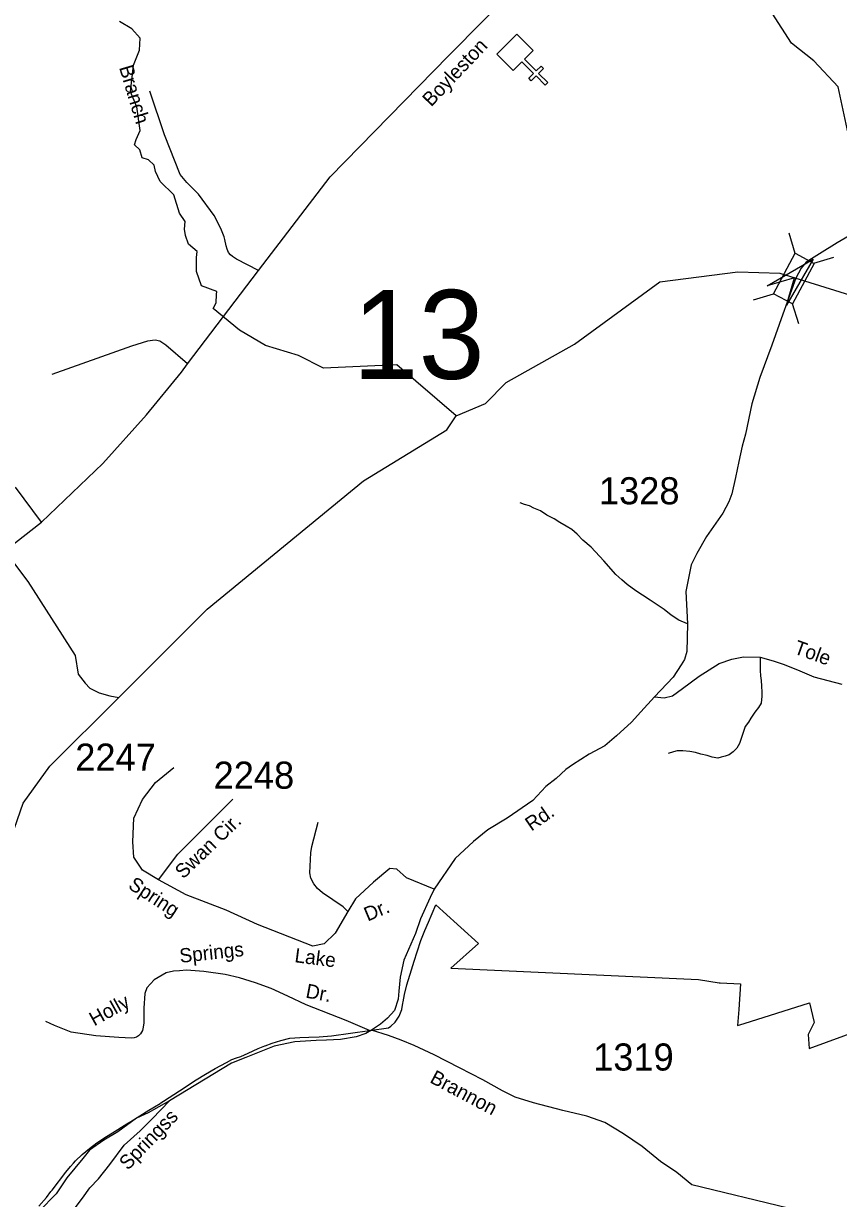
# Model space of a CAD drawing. Extents: x 884530 to 1028605, y 526725 to 653634.
# Drawn here: x 924507 to 928269, y 599559 to 604979 of the extents above; entities that cross this region are included whole.
import ezdxf

# ---------------------------------------------------------------- set-up
doc = ezdxf.new("R2010")
doc.units = 0
for name, color, linetype in [('Exist Boundary Political City Limit New', 7, 'Continuous'), ('Exist Cultural Church CELL', 7, 'Continuous'), ('Exist Hydrographic Creek Single Shore', 7, 'Continuous'), ('Exist Hydrographic Creek Single Shore Label', 7, 'Continuous'), ('Exist Hydrographic Misc Water Feature', 7, 'Continuous'), ('Exist Road Non-System Type 51', 7, 'Continuous'), ('Exist Road Non-System Type 51 Label', 7, 'Continuous'), ('Exist Road Primary NC Attributed', 7, 'Continuous'), ('Exist Road Primary NC Label', 7, 'Continuous'), ('Exist Road Secondary Structure Standard Bridge Attributed CELL', 7, 'Continuous'), ('Exist Road Secondary Structure Standard Bridge CELL', 7, 'Continuous'), ('Exist Road Secondary Structure Standard Bridge Number Label', 7, 'Continuous'), ('Exist Road Secondary Type 41 Attributed', 7, 'Continuous'), ('Exist Road Secondary Type 51 Attributed', 7, 'Continuous'), ('Exist Road Secondary Type 51 Label', 7, 'Continuous'), ('Exist Road Secondary Type 51 Number Label', 7, 'Continuous'), ('Map Preparation Boundary City Limit Buffer Line', 7, 'Continuous')]:
    doc.layers.add(name, color=color, linetype=linetype)

msp = doc.modelspace()

# ---------------------------------------------------------------- linework, layer by layer
at = {"layer": 'Exist Boundary Political City Limit New'}
msp.add_lwpolyline([(924577.8, 599524.1), (924612.6, 599564.1), (924634.1, 599591.2), (924639.8, 599598.3), (924702.9, 599681.1), (924724.2, 599707.3), (924737.9, 599722.4), (924746.9, 599732.4), (924778.2, 599762.1), (924811.5, 599789.6), (924845.7, 599815.9), (924889.6, 599844.9), (924918, 599862.7), (924984.6, 599902.9), (925002.8, 599913.9), (925085.1, 599966.6), (925137.8, 599997.7), (925141.2, 600000), (925152.8, 600007.9), (925227.3, 600055.8), (925304.6, 600106.1), (925347.5, 600133.1), (925392.4, 600159.1), (925444.9, 600187.2), (925469.3, 600199.8), (925490.5, 600207.5), (925509.9, 600214.6), (925543.4, 600229.8), (925590.1, 600250.6), (925620.6, 600262.9), (925622.5, 600263.6), (925654.3, 600275.1), (925694.8, 600288.1), (925736.8, 600298.1), (925783.1, 600302.6), (925824.7, 600303.8), (925871.1, 600305.1), (925928.2, 600310.1), (926104.7, 600334.6), (926192.1, 600346.7), (926201.9, 600353.6), (926222.3, 600372.6), (926241.1, 600400.3), (926252.9, 600430.3), (926258.7, 600459.8), (926259.9, 600466.9), (926265.8, 600500.9), (926276.6, 600544.1), (926298.6, 600613.6), (926310.2, 600653.9), (926323.4, 600697.7), (926341.6, 600749.3), (926360.2, 600796.1), (926376.6, 600833.9), (926410.3, 600913.9), (926444.6, 600882.9), (926607.2, 600735.3), (926478.9, 600622.1), (927589.3, 600570.9), (927622.4, 600569.4), (927623.1, 600569.2), (927717.9, 600553.8), (927722.8, 600553.6), (927816.8, 600549), (927808.4, 600430.4), (927803.3, 600356.8), (927833.6, 600366.4), (928135.2, 600462.1), (928156.5, 600370.9), (928128.9, 600315.4), (928133.2, 600250.9), (928373.7, 600338.8)], dxfattribs=at)
at = {"layer": 'Exist Cultural Church CELL'}
msp.add_lwpolyline([(926859.5, 604854.6), (926819.3, 604814.3), (926873.2, 604760.5), (926895.8, 604783.1), (926907.1, 604771.8), (926884.5, 604749.2), (926927, 604706.6), (926915.6, 604695.3), (926873.1, 604737.8), (926850.5, 604715.2), (926839.2, 604726.5), (926861.8, 604749.1), (926808, 604803), (926767.1, 604762.3), (926691.9, 604837.6), (926784.2, 604929.9)], close=True, dxfattribs=at)
at = {"layer": 'Exist Hydrographic Creek Single Shore'}
for points in [[(926504.8, 603169.7), (926229.7, 603404.9), (925891.4, 603389.4), (925776.1, 603447.1), (925624.2, 603493.5), (925504.7, 603563.9), (925383.1, 603664.5), (925397.1, 603691.2), (925398.5, 603729.2), (925399.5, 603743.2), (925328.2, 603768.6), (925305.7, 603834.7), (925305.7, 603899.4), (925308.6, 603927.6), (925269.2, 603961.3), (925255.1, 604000.7), (925250.9, 604030.3), (925253.7, 604065.4), (925227, 604104.8), (925200.3, 604189.2), (925138.4, 604251.1), (925116.6, 604296.9), (925111, 604326.4), (925084.3, 604350.3), (925054.8, 604358.8), (925044.9, 604396.7), (925019.6, 604419.3), (925026.6, 604444.6), (925046.3, 604485.4), (925030.2, 604594.4), (925000.6, 604663.3), (925014.7, 604787.1), (925042.8, 604856.1), (925045.6, 604911), (925007.7, 604954.6), (924950, 604988.3)], [(926504.8, 603169.7), (926640.2, 603226.1), (926735.2, 603322.6), (927050.4, 603500), (927444.2, 603787.4), (927804.6, 603833.4), (927997.4, 603827.8), (928458, 603684.9), (928563.4, 603597.4), (929140.3, 603552.7), (929291.4, 603579.2)], [(924947.1, 601870.6), (925355.2, 602277.3), (926077, 602869.8), (926460.8, 603105), (926504.8, 603169.7)], [(924399.6, 602574.9), (924527.5, 602404.6), (924745.5, 602064.5), (924759.8, 601977.6), (924792.3, 601936.2), (924813.5, 601913.4), (924856.8, 601891.7), (924906.4, 601877.7), (924947.1, 601870.6)], [(923962, 600246.6), (924223.5, 600708.4), (924366.9, 600987.7), (924506, 601382), (924628.9, 601553.5), (924947.1, 601870.6)]]:
    msp.add_lwpolyline(points, dxfattribs=at)
at = {"layer": 'Exist Hydrographic Misc Water Feature'}
msp.add_lwpolyline([(929279.6, 603572.1), (929203.4, 603661.8), (928916.6, 603895), (928565.3, 604134.2), (928423.6, 604253.8), (928318.2, 604450.9), (928266.8, 604686.6), (928154.8, 604807.7), (928051.7, 604888.4), (927962.1, 605027.5), (927639.4, 605823.5), (927617, 606164.4), (927599.1, 606290), (926961.9, 606794.6), (926621.3, 607063.9), (926442.8, 607480.7), (926411.5, 608018.9), (926236.7, 608159.7), (926033.2, 608390.4), (925695.3, 608502.1)], dxfattribs=at)
at = {"layer": 'Exist Road Non-System Type 51'}
for points in [[(925591.2, 603839.7), (925489.8, 603891.9), (925471.7, 603903.9), (925462.1, 603911.7), (925453.1, 603923.2), (925446.6, 603938.1), (925442.6, 603953.6), (925437, 603983.1), (925434.1, 603994.9), (925418.2, 604033.2), (925386.7, 604093.7), (925315, 604192.4), (925261.1, 604246.2), (925229.7, 604282.1), (925158, 604466), (925090.7, 604667.7)], [(925263.6, 603409.8), (925163.7, 603495.7), (925137, 603513.9), (925114.5, 603518.2), (925079.4, 603513.9), (925006.3, 603491.4), (924637.9, 603360.6)], [(924589.8, 602679.7), (924469.8, 602840.7)], [(927572.3, 602209.8), (927531.8, 602227.4), (927495.9, 602249.8), (927463.7, 602275.9), (927428, 602301.3), (927399.4, 602319.1), (927364.7, 602342.5), (927333.5, 602361.8), (927292.8, 602391.5), (927269.4, 602413.3), (927240.5, 602437.3), (927186.2, 602500.1), (927126.7, 602563.5), (927089.1, 602595.8), (927063.4, 602624.1), (927037.4, 602644.9), (927011.8, 602660.3), (926983.1, 602676.9), (926956.6, 602694.6), (926923.4, 602711.4), (926894, 602730.6), (926863.2, 602744.2), (926842.8, 602754.2), (926819.8, 602761.1), (926799.3, 602768.3)], [(927907, 602055.8), (927907.2, 602023.1), (927906.6, 601995), (927908.7, 601970.4), (927912.1, 601948.1), (927913, 601922.5), (927915, 601895.4), (927915.2, 601875.6), (927911.8, 601844.4), (927899.8, 601824.1), (927883.3, 601803.3), (927864.8, 601774.8), (927853.5, 601756.2), (927838, 601736), (927812.3, 601657.4), (927799.7, 601636.6), (927782.9, 601619.6), (927764.2, 601606.2), (927746.4, 601600.1), (927726.5, 601595.1), (927711.3, 601590.8), (927685.3, 601595.3), (927662.4, 601601.9), (927634.1, 601608.9), (927609, 601617), (927582.4, 601621.6), (927550.2, 601624.8), (927524, 601624.4), (927506.8, 601619.6), (927482.8, 601611.4)], [(926004.5, 600882.3), (925982.4, 600904.4), (925887.9, 600968.7), (925864.7, 600989.5), (925847.1, 601011.4), (925833, 601037), (925829.5, 601061.1), (925833, 601153.3), (925837.7, 601182.6), (925866.6, 601295.6)], [(926103.8, 600334.1), (925997.1, 600379.7), (925811.3, 600451.8), (925727.8, 600493.1), (925651, 600527.9), (925578.2, 600554.1), (925503.9, 600577.6), (925437.7, 600592.3), (925339.8, 600605.7), (925260, 600612.4), (925226.9, 600609.1), (925199.1, 600607.5), (925166.3, 600600.7), (925110.7, 600567.5), (925075.8, 600531), (925067.2, 600504.9), (925061.9, 600437.3), (925061.9, 600369.5), (925059.8, 600349.1), (925056.7, 600334.7), (925046.5, 600319), (925037.9, 600309.7), (925029.1, 600303.4), (925018.2, 600300.1), (925005.3, 600298.4), (924947.1, 600301.1), (924841.6, 600309.5), (924727.9, 600326.1), (924650.3, 600356.6), (924609.8, 600375.9)]]:
    msp.add_lwpolyline(points, dxfattribs=at)
at = {"layer": 'Exist Road Primary NC Attributed'}
msp.add_lwpolyline([(924314.1, 602463.3), (924589.8, 602679.7), (924873.1, 602949), (925074.6, 603173.7), (925235.9, 603370.5), (925263.6, 603409.8), (925591.2, 603839.7), (925923, 604271.3), (926469.5, 604830.7), (926794, 605159.3), (927567.9, 605961.1)], dxfattribs=at)
at = {"layer": 'Exist Road Secondary Structure Standard Bridge Attributed CELL'}
msp.add_lwpolyline([(927940.2, 603769.6), (928151.3, 603891.6), (928029.5, 603680.4), (928065.1, 603805.3)], close=True, dxfattribs=at)
at = {"layer": 'Exist Road Secondary Structure Standard Bridge CELL'}
for p, q in [((928069.3, 603918.9), (928041, 604011.3)), ((928154.5, 603873.5), (928246.9, 603901.8)), ((927877.2, 603704.1), (927969.5, 603732.3)), ((928085, 603593.6), (928056.8, 603685.9))]:
    msp.add_line(p, q, dxfattribs=at)
msp.add_lwpolyline([(927969.5, 603732.3), (928068.8, 603919.1), (928156.1, 603872.7), (928056.8, 603685.9)], close=True, dxfattribs=at)
at = {"layer": 'Exist Road Secondary Type 41 Attributed'}
msp.add_lwpolyline([(925181.1, 600009.3), (925082.1, 599954.3), (925029, 599930), (924943, 599867.4), (924878.7, 599828.4), (924812.1, 599782.6), (924780.8, 599743.1), (924707.3, 599654.8), (924658.7, 599580.2), (924580.1, 599501)], dxfattribs=at)
at = {"layer": 'Exist Road Secondary Type 51 Attributed'}
for points in [[(928942.5, 604430.5), (928877.8, 604375.6), (928772.3, 604298.3), (928546, 604144.9), (928466.5, 604095), (928362.5, 604026), (928262.6, 603966.9), (928181.1, 603916.3), (928119.5, 603877.6), (928096, 603850.9), (928072.3, 603804.2)], [(928072.3, 603804.2), (928011.3, 603639.1), (927961.6, 603495.7), (927906.4, 603346.7), (927869.5, 603225.5), (927840.1, 603085.6), (927824.3, 603030.3), (927809.4, 602958.4), (927793.9, 602885.1), (927776.4, 602809.1), (927762.1, 602772.5), (927735.5, 602721.2), (927660.3, 602613.2), (927615.1, 602534), (927589.1, 602482.7), (927564.3, 602359.6), (927572.3, 602209.8), (927569.3, 602082.8), (927558.2, 602045.2), (927542.7, 602021), (927506.2, 601963.6), (927419, 601873.5)], [(927419, 601873.5), (927464, 601869.3), (927503.4, 601877.8), (927549, 601911.1), (927625.3, 601969), (927717.4, 602027), (927776.3, 602046.5), (927830.4, 602058.5), (927907, 602055.8), (927967.4, 602039.6), (928013.8, 602024.1), (928079.1, 601998.2), (928154.2, 601964.8), (928283.8, 601931.8)], [(927419, 601873.5), (927357.2, 601804.8), (927313.2, 601757.1), (927244.6, 601694.1), (927190.5, 601646.6), (927117.3, 601608.2), (927040.8, 601559.6), (927009.8, 601537.9), (926965.5, 601496.3), (926917.5, 601459), (926857.5, 601394.5), (926740.3, 601314.2), (926650.3, 601259.5), (926584.3, 601205.7), (926499.3, 601127.4), (926403.1, 600986.5)], [(925129.7, 601028.4), (925056, 601073.2), (925016.6, 601133.8), (925011.3, 601204.9), (925016.6, 601312.9), (925056, 601399.8), (925116.6, 601478.8), (925200.8, 601547.3)], [(925129.7, 601028.4), (925219.2, 601146.9), (925473.2, 601401.5)], [(926403.1, 600986.5), (926274.6, 601039), (926229.8, 601078.5), (926198.2, 601081.1), (926121.9, 601017.9), (926040.3, 600941.5), (926003.5, 600883.6), (925945.6, 600783.5), (925895.6, 600733.5), (925843, 600722.9), (925587.7, 600823), (925442.9, 600888.8), (925258.7, 600960), (925129.7, 601028.4)], [(926403.1, 600986.5), (926384.7, 600947), (926339.9, 600849.6), (926316.2, 600781.1), (926262.2, 600658), (926245.9, 600580.6), (926240.3, 600516), (926236.1, 600478.8), (926218.9, 600426), (926187.4, 600391.4), (926154.4, 600362.9), (926113.2, 600335.9)], [(926113.2, 600335.9), (926087.7, 600320.9), (926041.9, 600305.1), (925970.7, 600293.1), (925905, 600289.4), (925857.8, 600287.9), (925760.3, 600281.9), (925663.5, 600261.6), (925533, 600209.8), (925467, 600182.7), (925181.1, 600009.3)], [(928400, 599437.1), (928264.1, 599470.6), (928036.2, 599514.6), (927591.5, 599622.6), (927522.1, 599679.6), (927447.5, 599730.1), (927362.2, 599798.7), (927276.5, 599856.9), (927190.3, 599910.1), (927107.9, 599938.9), (926996.9, 599964.8), (926860.9, 600000.5), (926776.1, 600027.1), (926717.3, 600055.8), (926626.5, 600106.3), (926519.5, 600161.7), (926402.7, 600222.1), (926310, 600264.6), (926249.7, 600289.4), (926191.9, 600310.4), (926113.2, 600335.9)], [(924265.9, 598019.9), (924332.3, 598154.6), (924362.9, 598235.1), (924400, 598317), (924443.6, 598405.9), (924504.6, 598531.6), (924535.4, 598601.9), (924544.5, 598645.1), (924543.5, 598727.8), (924506.7, 598969.8), (924513.1, 599075.9), (924524.6, 599184.5), (924569.3, 599272.7), (924625.7, 599340.8), (924679.2, 599418.8), (924732.3, 599497.8), (924779.7, 599560.9), (924812.7, 599607.7), (924852.9, 599650.1), (924905.1, 599716.2), (924972.1, 599805.8), (925046.4, 599871.8), (925101.3, 599926.8), (925181.1, 600009.3)]]:
    msp.add_lwpolyline(points, dxfattribs=at)
at = {"layer": 'Map Preparation Boundary City Limit Buffer Line'}
msp.add_lwpolyline([(924577.8, 599524.1), (924612.6, 599564.1), (924634.1, 599591.2), (924639.8, 599598.3), (924702.9, 599681.1), (924724.2, 599707.3), (924737.9, 599722.4), (924746.9, 599732.4), (924778.2, 599762.1), (924811.5, 599789.6), (924845.7, 599815.9), (924889.6, 599844.9), (924918, 599862.7), (924984.6, 599902.9), (925002.8, 599913.9), (925085.1, 599966.6), (925137.8, 599997.7), (925141.2, 600000), (925152.8, 600007.9), (925227.3, 600055.8), (925304.6, 600106.1), (925347.5, 600133.1), (925392.4, 600159.1), (925444.9, 600187.2), (925469.3, 600199.8), (925490.5, 600207.5), (925509.9, 600214.6), (925543.4, 600229.8), (925590.1, 600250.6), (925620.6, 600262.9), (925622.5, 600263.6), (925654.3, 600275.1), (925694.8, 600288.1), (925736.8, 600298.1), (925783.1, 600302.6), (925824.7, 600303.8), (925871.1, 600305.1), (925928.2, 600310.1), (926104.7, 600334.6), (926192.1, 600346.7), (926201.9, 600353.6), (926222.3, 600372.6), (926241.1, 600400.3), (926252.9, 600430.3), (926258.7, 600459.8), (926259.9, 600466.9), (926265.8, 600500.9), (926276.6, 600544.1), (926298.6, 600613.6), (926310.2, 600653.9), (926323.4, 600697.7), (926341.6, 600749.3), (926360.2, 600796.1), (926376.6, 600833.9), (926410.3, 600913.9), (926444.6, 600882.9), (926607.2, 600735.3), (926478.9, 600622.1), (927589.3, 600570.9), (927622.4, 600569.4), (927623.1, 600569.2), (927717.9, 600553.8), (927722.8, 600553.6), (927816.8, 600549), (927808.4, 600430.4), (927803.3, 600356.8), (927833.6, 600366.4), (928135.2, 600462.1), (928156.5, 600370.9), (928128.9, 600315.4), (928133.2, 600250.9), (928373.7, 600338.8)], dxfattribs=at)

# ---------------------------------------------------------------- texts
at = {"layer": 'Exist Hydrographic Creek Single Shore Label'}
msp.add_text('Branch', height=65.62, rotation=286.6935, dxfattribs=at).set_placement((924947.8, 604776.4))
msp.add_text('Branch', height=65.62, rotation=286.6935, dxfattribs=at).set_placement((924947.8, 604776.4))
at = {"layer": 'Exist Road Non-System Type 51 Label'}
for s, rotation, p in [('Springs', 6.1962, (925230.8, 600645.8)), ('Dr.', 349.3768, (925806.4, 600486.3)), ('Holly', 29.0625, (924833.9, 600352.4))]:
    msp.add_text(s, height=65.62, rotation=rotation, dxfattribs=at).set_placement(p)
at = {"layer": 'Exist Road Primary NC Label'}
msp.add_text('Boyleston', height=65.62, rotation=46.5035, dxfattribs=at).set_placement((926388.9, 604592))
at = {"layer": 'Exist Road Secondary Structure Standard Bridge Number Label'}
msp.add_text('13', height=410.1, dxfattribs=at).set_placement((926025.7, 603339.9))
at = {"layer": 'Exist Road Secondary Type 51 Label'}
for s, rotation, p in [('Tole', 340.196, (928058.3, 602074.7)), ('Rd.', 34.4477, (926851.3, 601251.1)), ('Swan Cir.', 43.9644, (925244.6, 601030.1)), ('Spring', 327.0862, (924986.1, 600992.5)), ('Dr.', 22.8403, (926095.8, 600836.3)), ('Lake', 352.5663, (925755.9, 600649.6)), ('Brannon', 331.95, (926378.4, 600096.8)), ('Springss', 46.0501, (924989.1, 599686.4))]:
    msp.add_text(s, height=65.62, rotation=rotation, dxfattribs=at).set_placement(p)
at = {"layer": 'Exist Road Secondary Type 51 Number Label'}
for s, p in [('1328', (927163.1, 602761.3)), ('2247', (924746.1, 601532.7)), ('2248', (925384.7, 601449.5)), ('1319', (927136.4, 600149.4))]:
    msp.add_text(s, height=125, dxfattribs=at).set_placement(p)

doc.saveas('drawing.dxf')
